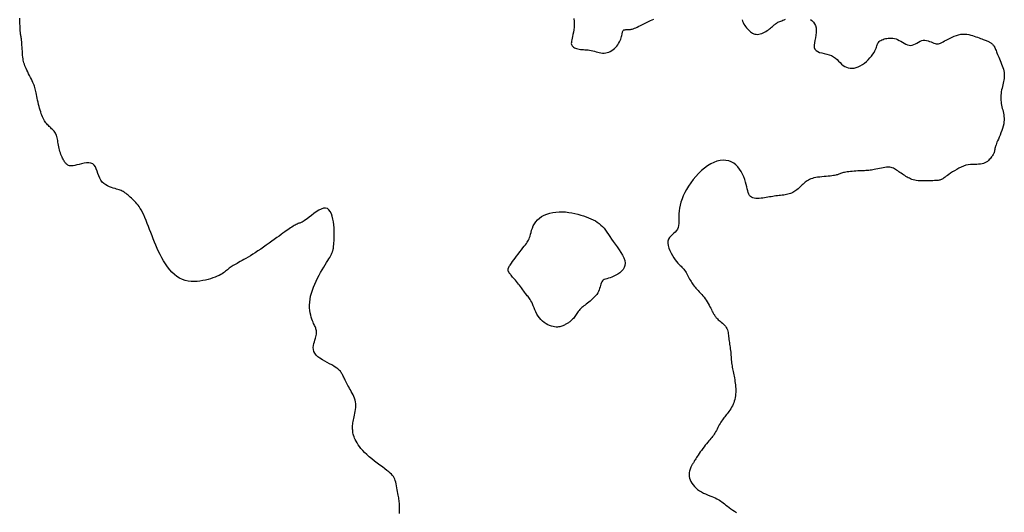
# Model space of a CAD drawing. Header units: millimetres. Extents: x 32690613 to 32693367, y 5343692 to 5344708.
# Tile 812 of 1009: x 32692989 to 32693028, y 5344252 to 5344272. Entities that reach past the tile are written whole.
import ezdxf

# ---------------------------------------------------------------- set-up
doc = ezdxf.new("R2010")
doc.units = ezdxf.units.MM
doc.header["$LTSCALE"] = 20
doc.layers.add('02-DGM_HL_491.50', color=72, linetype='Continuous')

msp = doc.modelspace()

# ---------------------------------------------------------------- linework, layer by layer
at = {"layer": '02-DGM_HL_491.50', "elevation": 491.5, "flags": 128}
for points in [[(32693003.958, 5344252.362), (32693003.96, 5344252.441), (32693003.962, 5344252.517), (32693003.963, 5344252.59), (32693003.963, 5344252.658), (32693003.961, 5344252.718), (32693003.957, 5344252.773), (32693003.952, 5344252.824), (32693003.945, 5344252.873), (32693003.937, 5344252.921), (32693003.928, 5344252.972), (32693003.918, 5344253.025), (32693003.907, 5344253.084), (32693003.896, 5344253.149), (32693003.885, 5344253.22), (32693003.872, 5344253.294), (32693003.859, 5344253.37), (32693003.845, 5344253.445), (32693003.829, 5344253.519), (32693003.812, 5344253.588), (32693003.793, 5344253.652), (32693003.773, 5344253.709), (32693003.749, 5344253.76), (32693003.721, 5344253.808), (32693003.687, 5344253.853), (32693003.646, 5344253.898), (32693003.596, 5344253.945), (32693003.536, 5344253.996), (32693003.465, 5344254.052), (32693003.382, 5344254.115), (32693003.289, 5344254.185), (32693003.188, 5344254.259), (32693003.084, 5344254.337), (32693002.977, 5344254.418), (32693002.872, 5344254.501), (32693002.772, 5344254.585), (32693002.678, 5344254.668), (32693002.594, 5344254.75), (32693002.519, 5344254.829), (32693002.452, 5344254.907), (32693002.394, 5344254.983), (32693002.343, 5344255.055), (32693002.299, 5344255.125), (32693002.261, 5344255.192), (32693002.229, 5344255.255), (32693002.203, 5344255.315), (32693002.181, 5344255.371), (32693002.163, 5344255.425), (32693002.149, 5344255.476), (32693002.139, 5344255.526), (32693002.131, 5344255.574), (32693002.127, 5344255.621), (32693002.124, 5344255.668), (32693002.123, 5344255.715), (32693002.124, 5344255.762), (32693002.126, 5344255.811), (32693002.131, 5344255.861), (32693002.137, 5344255.913), (32693002.146, 5344255.968), (32693002.156, 5344256.025), (32693002.169, 5344256.087), (32693002.184, 5344256.152), (32693002.2, 5344256.22), (32693002.215, 5344256.291), (32693002.23, 5344256.364), (32693002.241, 5344256.438), (32693002.249, 5344256.513), (32693002.252, 5344256.588), (32693002.248, 5344256.662), (32693002.237, 5344256.735), (32693002.22, 5344256.806), (32693002.197, 5344256.876), (32693002.17, 5344256.945), (32693002.14, 5344257.012), (32693002.107, 5344257.077), (32693002.073, 5344257.141), (32693002.039, 5344257.203), (32693002.006, 5344257.263), (32693001.974, 5344257.322), (32693001.943, 5344257.378), (32693001.914, 5344257.432), (32693001.886, 5344257.484), (32693001.86, 5344257.534), (32693001.836, 5344257.581), (32693001.814, 5344257.625), (32693001.795, 5344257.666), (32693001.777, 5344257.705), (32693001.76, 5344257.741), (32693001.743, 5344257.776), (32693001.726, 5344257.809), (32693001.709, 5344257.84), (32693001.69, 5344257.871), (32693001.669, 5344257.902), (32693001.646, 5344257.932), (32693001.618, 5344257.963), (32693001.586, 5344257.995), (32693001.548, 5344258.027), (32693001.502, 5344258.062), (32693001.448, 5344258.098), (32693001.385, 5344258.138), (32693001.311, 5344258.18), (32693001.226, 5344258.225), (32693001.133, 5344258.274), (32693001.036, 5344258.327), (32693000.94, 5344258.382), (32693000.848, 5344258.442), (32693000.765, 5344258.504), (32693000.694, 5344258.57), (32693000.64, 5344258.64), (32693000.605, 5344258.713), (32693000.588, 5344258.788), (32693000.585, 5344258.864), (32693000.593, 5344258.94), (32693000.609, 5344259.016), (32693000.63, 5344259.089), (32693000.652, 5344259.159), (32693000.672, 5344259.225), (32693000.688, 5344259.286), (32693000.7, 5344259.341), (32693000.707, 5344259.392), (32693000.71, 5344259.439), (32693000.709, 5344259.482), (32693000.706, 5344259.522), (32693000.7, 5344259.559), (32693000.691, 5344259.593), (32693000.681, 5344259.625), (32693000.668, 5344259.656), (32693000.654, 5344259.688), (32693000.638, 5344259.723), (32693000.62, 5344259.761), (32693000.6, 5344259.803), (32693000.579, 5344259.853), (32693000.557, 5344259.91), (32693000.533, 5344259.976), (32693000.509, 5344260.051), (32693000.487, 5344260.134), (32693000.467, 5344260.223), (32693000.452, 5344260.32), (32693000.442, 5344260.421), (32693000.439, 5344260.528), (32693000.444, 5344260.639), (32693000.458, 5344260.754), (32693000.482, 5344260.871), (32693000.513, 5344260.99), (32693000.551, 5344261.111), (32693000.595, 5344261.231), (32693000.645, 5344261.351), (32693000.698, 5344261.469), (32693000.755, 5344261.586), (32693000.814, 5344261.699), (32693000.874, 5344261.808), (32693000.934, 5344261.913), (32693000.993, 5344262.012), (32693001.05, 5344262.105), (32693001.103, 5344262.19), (32693001.151, 5344262.268), (32693001.193, 5344262.337), (32693001.229, 5344262.396), (32693001.258, 5344262.447), (32693001.282, 5344262.49), (32693001.3, 5344262.527), (32693001.315, 5344262.558), (32693001.327, 5344262.585), (32693001.336, 5344262.609), (32693001.344, 5344262.63), (32693001.35, 5344262.651), (32693001.356, 5344262.671), (32693001.362, 5344262.694), (32693001.367, 5344262.72), (32693001.372, 5344262.752), (32693001.377, 5344262.79), (32693001.382, 5344262.837), (32693001.387, 5344262.895), (32693001.393, 5344262.963), (32693001.399, 5344263.042), (32693001.404, 5344263.13), (32693001.407, 5344263.226), (32693001.408, 5344263.329), (32693001.406, 5344263.438), (32693001.401, 5344263.55), (32693001.391, 5344263.666), (32693001.376, 5344263.783), (32693001.355, 5344263.898), (32693001.327, 5344264.007), (32693001.293, 5344264.106), (32693001.25, 5344264.192), (32693001.198, 5344264.26), (32693001.137, 5344264.306), (32693001.066, 5344264.328), (32693000.984, 5344264.321), (32693000.894, 5344264.291), (32693000.799, 5344264.243), (32693000.702, 5344264.181), (32693000.606, 5344264.112), (32693000.513, 5344264.04), (32693000.427, 5344263.971), (32693000.35, 5344263.91), (32693000.285, 5344263.862), (32693000.231, 5344263.825), (32693000.186, 5344263.798), (32693000.147, 5344263.777), (32693000.113, 5344263.763), (32693000.083, 5344263.751), (32693000.054, 5344263.742), (32693000.024, 5344263.731), (32692999.992, 5344263.718), (32692999.957, 5344263.702), (32692999.92, 5344263.684), (32692999.88, 5344263.663), (32692999.838, 5344263.639), (32692999.794, 5344263.612), (32692999.747, 5344263.583), (32692999.697, 5344263.551), (32692999.645, 5344263.517), (32692999.59, 5344263.479), (32692999.53, 5344263.438), (32692999.467, 5344263.393), (32692999.398, 5344263.344), (32692999.324, 5344263.291), (32692999.244, 5344263.232), (32692999.156, 5344263.169), (32692999.061, 5344263.1), (32692998.96, 5344263.027), (32692998.855, 5344262.952), (32692998.747, 5344262.875), (32692998.638, 5344262.798), (32692998.528, 5344262.722), (32692998.421, 5344262.649), (32692998.317, 5344262.58), (32692998.218, 5344262.516), (32692998.124, 5344262.457), (32692998.035, 5344262.403), (32692997.951, 5344262.354), (32692997.872, 5344262.308), (32692997.798, 5344262.267), (32692997.729, 5344262.228), (32692997.665, 5344262.193), (32692997.606, 5344262.161), (32692997.552, 5344262.131), (32692997.502, 5344262.103), (32692997.456, 5344262.076), (32692997.413, 5344262.049), (32692997.373, 5344262.023), (32692997.335, 5344261.997), (32692997.299, 5344261.97), (32692997.264, 5344261.942), (32692997.229, 5344261.913), (32692997.193, 5344261.883), (32692997.156, 5344261.852), (32692997.115, 5344261.82), (32692997.069, 5344261.788), (32692997.018, 5344261.754), (32692996.961, 5344261.721), (32692996.896, 5344261.687), (32692996.823, 5344261.654), (32692996.744, 5344261.621), (32692996.659, 5344261.589), (32692996.567, 5344261.559), (32692996.47, 5344261.532), (32692996.368, 5344261.507), (32692996.261, 5344261.485), (32692996.151, 5344261.467), (32692996.037, 5344261.455), (32692995.922, 5344261.449), (32692995.806, 5344261.452), (32692995.69, 5344261.464), (32692995.575, 5344261.488), (32692995.463, 5344261.524), (32692995.354, 5344261.575), (32692995.25, 5344261.641), (32692995.151, 5344261.721), (32692995.056, 5344261.812), (32692994.966, 5344261.914), (32692994.881, 5344262.024), (32692994.801, 5344262.14), (32692994.725, 5344262.259), (32692994.656, 5344262.381), (32692994.591, 5344262.504), (32692994.53, 5344262.627), (32692994.474, 5344262.75), (32692994.421, 5344262.873), (32692994.37, 5344262.996), (32692994.322, 5344263.119), (32692994.275, 5344263.242), (32692994.228, 5344263.365), (32692994.181, 5344263.489), (32692994.135, 5344263.61), (32692994.089, 5344263.729), (32692994.042, 5344263.845), (32692993.996, 5344263.955), (32692993.951, 5344264.058), (32692993.905, 5344264.154), (32692993.86, 5344264.241), (32692993.815, 5344264.317), (32692993.771, 5344264.385), (32692993.727, 5344264.445), (32692993.683, 5344264.498), (32692993.64, 5344264.546), (32692993.596, 5344264.59), (32692993.553, 5344264.632), (32692993.51, 5344264.672), (32692993.466, 5344264.712), (32692993.423, 5344264.751), (32692993.381, 5344264.79), (32692993.339, 5344264.827), (32692993.297, 5344264.862), (32692993.257, 5344264.894), (32692993.217, 5344264.924), (32692993.179, 5344264.951), (32692993.142, 5344264.974), (32692993.106, 5344264.993), (32692993.068, 5344265.011), (32692993.028, 5344265.027), (32692992.986, 5344265.042), (32692992.938, 5344265.057), (32692992.886, 5344265.073), (32692992.826, 5344265.09), (32692992.759, 5344265.11), (32692992.687, 5344265.133), (32692992.612, 5344265.161), (32692992.535, 5344265.195), (32692992.461, 5344265.236), (32692992.39, 5344265.286), (32692992.327, 5344265.345), (32692992.271, 5344265.416), (32692992.227, 5344265.497), (32692992.19, 5344265.587), (32692992.158, 5344265.68), (32692992.127, 5344265.773), (32692992.095, 5344265.861), (32692992.057, 5344265.941), (32692992.012, 5344266.007), (32692991.954, 5344266.057), (32692991.884, 5344266.086), (32692991.801, 5344266.097), (32692991.711, 5344266.094), (32692991.616, 5344266.081), (32692991.519, 5344266.061), (32692991.425, 5344266.037), (32692991.336, 5344266.015), (32692991.256, 5344265.996), (32692991.188, 5344265.984), (32692991.13, 5344265.98), (32692991.082, 5344265.981), (32692991.041, 5344265.988), (32692991.007, 5344265.999), (32692990.979, 5344266.013), (32692990.954, 5344266.031), (32692990.932, 5344266.05), (32692990.911, 5344266.071), (32692990.89, 5344266.093), (32692990.87, 5344266.117), (32692990.851, 5344266.143), (32692990.832, 5344266.173), (32692990.812, 5344266.206), (32692990.793, 5344266.242), (32692990.773, 5344266.283), (32692990.752, 5344266.328), (32692990.731, 5344266.377), (32692990.71, 5344266.43), (32692990.69, 5344266.486), (32692990.67, 5344266.544), (32692990.652, 5344266.604), (32692990.636, 5344266.665), (32692990.622, 5344266.727), (32692990.61, 5344266.789), (32692990.6, 5344266.851), (32692990.591, 5344266.912), (32692990.583, 5344266.971), (32692990.573, 5344267.028), (32692990.563, 5344267.083), (32692990.55, 5344267.134), (32692990.534, 5344267.183), (32692990.515, 5344267.227), (32692990.493, 5344267.268), (32692990.467, 5344267.305), (32692990.44, 5344267.34), (32692990.41, 5344267.374), (32692990.379, 5344267.405), (32692990.347, 5344267.436), (32692990.315, 5344267.466), (32692990.282, 5344267.496), (32692990.25, 5344267.527), (32692990.218, 5344267.558), (32692990.187, 5344267.591), (32692990.156, 5344267.626), (32692990.125, 5344267.664), (32692990.096, 5344267.704), (32692990.068, 5344267.748), (32692990.04, 5344267.796), (32692990.014, 5344267.848), (32692989.989, 5344267.903), (32692989.965, 5344267.962), (32692989.941, 5344268.025), (32692989.919, 5344268.092), (32692989.897, 5344268.162), (32692989.876, 5344268.235), (32692989.855, 5344268.312), (32692989.836, 5344268.39), (32692989.817, 5344268.47), (32692989.798, 5344268.549), (32692989.781, 5344268.627), (32692989.765, 5344268.701), (32692989.751, 5344268.772), (32692989.737, 5344268.837), (32692989.725, 5344268.896), (32692989.713, 5344268.95), (32692989.701, 5344269), (32692989.689, 5344269.049), (32692989.674, 5344269.097), (32692989.657, 5344269.146), (32692989.637, 5344269.197), (32692989.614, 5344269.253), (32692989.585, 5344269.315), (32692989.553, 5344269.38), (32692989.519, 5344269.449), (32692989.483, 5344269.519), (32692989.447, 5344269.59), (32692989.412, 5344269.66), (32692989.379, 5344269.727), (32692989.348, 5344269.791), (32692989.322, 5344269.85), (32692989.299, 5344269.906), (32692989.28, 5344269.959), (32692989.263, 5344270.012), (32692989.249, 5344270.065), (32692989.238, 5344270.121), (32692989.228, 5344270.18), (32692989.219, 5344270.245), (32692989.212, 5344270.315), (32692989.206, 5344270.39), (32692989.2, 5344270.468), (32692989.194, 5344270.548), (32692989.189, 5344270.626), (32692989.184, 5344270.703), (32692989.179, 5344270.775), (32692989.174, 5344270.841), (32692989.168, 5344270.899), (32692989.162, 5344270.951), (32692989.156, 5344270.996), (32692989.15, 5344271.037), (32692989.144, 5344271.073), (32692989.138, 5344271.105), (32692989.133, 5344271.135), (32692989.128, 5344271.164), (32692989.124, 5344271.192), (32692989.121, 5344271.22), (32692989.118, 5344271.25), (32692989.116, 5344271.283), (32692989.114, 5344271.321), (32692989.112, 5344271.364), (32692989.11, 5344271.414), (32692989.108, 5344271.472), (32692989.105, 5344271.539), (32692989.102, 5344271.612), (32692989.099, 5344271.691), (32692989.096, 5344271.772)], [(32693010.779, 5344271.756), (32693010.794, 5344271.641), (32693010.798, 5344271.528), (32693010.793, 5344271.419), (32693010.782, 5344271.314), (32693010.766, 5344271.217), (32693010.749, 5344271.128), (32693010.731, 5344271.049), (32693010.716, 5344270.979), (32693010.702, 5344270.918), (32693010.692, 5344270.865), (32693010.686, 5344270.818), (32693010.684, 5344270.777), (32693010.688, 5344270.741), (32693010.698, 5344270.709), (32693010.715, 5344270.679), (32693010.739, 5344270.653), (32693010.769, 5344270.629), (32693010.804, 5344270.608), (32693010.844, 5344270.59), (32693010.889, 5344270.575), (32693010.937, 5344270.563), (32693010.988, 5344270.553), (32693011.042, 5344270.546), (32693011.097, 5344270.541), (32693011.155, 5344270.536), (32693011.215, 5344270.532), (32693011.275, 5344270.528), (32693011.337, 5344270.522), (32693011.4, 5344270.513), (32693011.462, 5344270.502), (32693011.526, 5344270.487), (32693011.589, 5344270.47), (32693011.652, 5344270.452), (32693011.715, 5344270.434), (32693011.778, 5344270.418), (32693011.842, 5344270.406), (32693011.904, 5344270.398), (32693011.967, 5344270.397), (32693012.029, 5344270.403), (32693012.091, 5344270.417), (32693012.151, 5344270.437), (32693012.209, 5344270.464), (32693012.266, 5344270.496), (32693012.319, 5344270.534), (32693012.37, 5344270.576), (32693012.417, 5344270.623), (32693012.46, 5344270.673), (32693012.499, 5344270.726), (32693012.534, 5344270.781), (32693012.565, 5344270.837), (32693012.592, 5344270.893), (32693012.615, 5344270.947), (32693012.635, 5344271), (32693012.65, 5344271.049), (32693012.662, 5344271.094), (32693012.672, 5344271.136), (32693012.679, 5344271.173), (32693012.686, 5344271.206), (32693012.693, 5344271.234), (32693012.701, 5344271.258), (32693012.711, 5344271.278), (32693012.724, 5344271.294), (32693012.741, 5344271.305), (32693012.762, 5344271.312), (32693012.786, 5344271.316), (32693012.812, 5344271.318), (32693012.84, 5344271.318), (32693012.87, 5344271.318), (32693012.901, 5344271.318), (32693012.932, 5344271.318), (32693012.963, 5344271.321), (32693012.995, 5344271.325), (32693013.029, 5344271.331), (32693013.066, 5344271.341), (32693013.107, 5344271.354), (32693013.152, 5344271.371), (32693013.204, 5344271.393), (32693013.261, 5344271.419), (32693013.326, 5344271.45), (32693013.397, 5344271.486), (32693013.472, 5344271.524), (32693013.549, 5344271.563), (32693013.627, 5344271.603), (32693013.704, 5344271.641), (32693013.778, 5344271.676), (32693013.848, 5344271.707), (32693013.911, 5344271.733)], [(32693020.044, 5344271.718), (32693020.102, 5344271.67), (32693020.155, 5344271.613), (32693020.2, 5344271.548), (32693020.236, 5344271.476), (32693020.26, 5344271.394), (32693020.271, 5344271.305), (32693020.268, 5344271.208), (32693020.254, 5344271.105), (32693020.235, 5344271), (32693020.214, 5344270.896), (32693020.197, 5344270.796), (32693020.189, 5344270.704), (32693020.194, 5344270.621), (32693020.217, 5344270.552), (32693020.262, 5344270.499), (32693020.325, 5344270.458), (32693020.402, 5344270.428), (32693020.491, 5344270.403), (32693020.585, 5344270.382), (32693020.682, 5344270.359), (32693020.777, 5344270.333), (32693020.866, 5344270.3), (32693020.947, 5344270.256), (32693021.019, 5344270.205), (32693021.084, 5344270.148), (32693021.146, 5344270.088), (32693021.204, 5344270.028), (32693021.262, 5344269.971), (32693021.321, 5344269.919), (32693021.383, 5344269.875), (32693021.45, 5344269.841), (32693021.52, 5344269.818), (32693021.594, 5344269.805), (32693021.671, 5344269.803), (32693021.75, 5344269.811), (32693021.831, 5344269.83), (32693021.912, 5344269.859), (32693021.994, 5344269.899), (32693022.075, 5344269.949), (32693022.155, 5344270.007), (32693022.232, 5344270.071), (32693022.304, 5344270.14), (32693022.372, 5344270.212), (32693022.432, 5344270.284), (32693022.486, 5344270.354), (32693022.53, 5344270.42), (32693022.564, 5344270.482), (32693022.59, 5344270.538), (32693022.61, 5344270.589), (32693022.625, 5344270.636), (32693022.638, 5344270.679), (32693022.651, 5344270.718), (32693022.665, 5344270.754), (32693022.682, 5344270.788), (32693022.704, 5344270.818), (32693022.731, 5344270.847), (32693022.763, 5344270.873), (32693022.799, 5344270.896), (32693022.84, 5344270.918), (32693022.883, 5344270.936), (32693022.931, 5344270.952), (32693022.981, 5344270.966), (32693023.034, 5344270.977), (32693023.089, 5344270.985), (32693023.147, 5344270.989), (32693023.206, 5344270.989), (32693023.267, 5344270.983), (32693023.329, 5344270.972), (32693023.391, 5344270.954), (32693023.455, 5344270.929), (32693023.519, 5344270.897), (32693023.583, 5344270.86), (32693023.647, 5344270.821), (32693023.711, 5344270.783), (32693023.775, 5344270.748), (32693023.838, 5344270.721), (32693023.902, 5344270.704), (32693023.964, 5344270.699), (32693024.026, 5344270.708), (32693024.088, 5344270.73), (32693024.15, 5344270.76), (32693024.211, 5344270.794), (32693024.272, 5344270.829), (32693024.333, 5344270.862), (32693024.395, 5344270.888), (32693024.457, 5344270.903), (32693024.519, 5344270.906), (32693024.581, 5344270.898), (32693024.643, 5344270.881), (32693024.703, 5344270.859), (32693024.762, 5344270.834), (32693024.818, 5344270.809), (32693024.871, 5344270.786), (32693024.921, 5344270.769), (32693024.966, 5344270.759), (32693025.009, 5344270.756), (32693025.051, 5344270.761), (32693025.092, 5344270.773), (32693025.136, 5344270.79), (32693025.183, 5344270.813), (32693025.234, 5344270.841), (32693025.292, 5344270.873), (32693025.357, 5344270.91), (32693025.428, 5344270.948), (32693025.504, 5344270.987), (32693025.585, 5344271.025), (32693025.669, 5344271.061), (32693025.754, 5344271.092), (32693025.839, 5344271.117), (32693025.924, 5344271.134), (32693026.007, 5344271.142), (32693026.088, 5344271.142), (32693026.166, 5344271.135), (32693026.242, 5344271.122), (32693026.316, 5344271.105), (32693026.387, 5344271.085), (32693026.455, 5344271.063), (32693026.52, 5344271.04), (32693026.581, 5344271.018), (32693026.64, 5344270.996), (32693026.695, 5344270.975), (32693026.747, 5344270.955), (32693026.795, 5344270.937), (32693026.84, 5344270.919), (32693026.881, 5344270.903), (32693026.918, 5344270.888), (32693026.951, 5344270.875), (32693026.981, 5344270.863), (32693027.008, 5344270.851), (32693027.032, 5344270.84), (32693027.055, 5344270.83), (32693027.075, 5344270.819), (32693027.095, 5344270.807), (32693027.113, 5344270.795), (32693027.131, 5344270.781), (32693027.149, 5344270.765), (32693027.167, 5344270.748), (32693027.185, 5344270.728), (32693027.202, 5344270.705), (32693027.219, 5344270.68), (32693027.236, 5344270.651), (32693027.253, 5344270.619), (32693027.269, 5344270.583), (32693027.286, 5344270.544), (32693027.304, 5344270.5), (32693027.322, 5344270.454), (32693027.342, 5344270.403), (32693027.363, 5344270.35), (32693027.385, 5344270.293), (32693027.411, 5344270.233), (32693027.438, 5344270.17), (32693027.467, 5344270.105), (32693027.496, 5344270.038), (32693027.524, 5344269.97), (32693027.551, 5344269.902), (32693027.576, 5344269.834), (32693027.596, 5344269.767), (32693027.612, 5344269.702), (32693027.623, 5344269.64), (32693027.628, 5344269.579), (32693027.629, 5344269.519), (32693027.625, 5344269.46), (32693027.619, 5344269.402), (32693027.609, 5344269.342), (32693027.597, 5344269.282), (32693027.584, 5344269.22), (32693027.569, 5344269.156), (32693027.554, 5344269.09), (32693027.539, 5344269.022), (32693027.525, 5344268.954), (32693027.512, 5344268.885), (32693027.502, 5344268.816), (32693027.495, 5344268.748), (32693027.491, 5344268.68), (32693027.491, 5344268.614), (32693027.495, 5344268.548), (32693027.502, 5344268.484), (32693027.512, 5344268.42), (32693027.523, 5344268.357), (32693027.537, 5344268.295), (32693027.551, 5344268.233), (32693027.566, 5344268.171), (32693027.581, 5344268.109), (32693027.594, 5344268.046), (32693027.606, 5344267.982), (32693027.615, 5344267.916), (32693027.621, 5344267.848), (32693027.621, 5344267.776), (32693027.616, 5344267.701), (32693027.604, 5344267.622), (32693027.585, 5344267.538), (32693027.56, 5344267.45), (32693027.53, 5344267.362), (32693027.497, 5344267.274), (32693027.463, 5344267.188), (32693027.429, 5344267.106), (32693027.396, 5344267.03), (32693027.367, 5344266.962), (32693027.342, 5344266.903), (32693027.321, 5344266.853), (32693027.304, 5344266.81), (32693027.291, 5344266.773), (32693027.28, 5344266.742), (32693027.272, 5344266.715), (32693027.266, 5344266.691), (32693027.262, 5344266.67), (32693027.258, 5344266.65), (32693027.256, 5344266.631), (32693027.253, 5344266.613), (32693027.251, 5344266.595), (32693027.248, 5344266.576), (32693027.245, 5344266.558), (32693027.24, 5344266.538), (32693027.234, 5344266.518), (32693027.226, 5344266.496), (32693027.216, 5344266.473), (32693027.204, 5344266.448), (32693027.189, 5344266.421), (32693027.172, 5344266.393), (32693027.152, 5344266.363), (32693027.13, 5344266.331), (32693027.104, 5344266.297), (32693027.075, 5344266.261), (32693027.042, 5344266.225), (32693027.006, 5344266.188), (32693026.966, 5344266.154), (32693026.922, 5344266.122), (32693026.872, 5344266.094), (32693026.818, 5344266.071), (32693026.759, 5344266.054), (32693026.694, 5344266.045), (32693026.624, 5344266.041), (32693026.55, 5344266.04), (32693026.472, 5344266.04), (32693026.39, 5344266.038), (32693026.305, 5344266.033), (32693026.217, 5344266.021), (32693026.127, 5344266.002), (32693026.036, 5344265.972), (32693025.944, 5344265.935), (32693025.853, 5344265.891), (32693025.765, 5344265.842), (32693025.68, 5344265.791), (32693025.601, 5344265.741), (32693025.528, 5344265.691), (32693025.463, 5344265.646), (32693025.406, 5344265.607), (32693025.358, 5344265.572), (32693025.316, 5344265.543), (32693025.281, 5344265.518), (32693025.25, 5344265.497), (32693025.223, 5344265.479), (32693025.199, 5344265.465), (32693025.176, 5344265.452), (32693025.153, 5344265.442), (32693025.13, 5344265.433), (32693025.104, 5344265.426), (32693025.075, 5344265.42), (32693025.04, 5344265.414), (32693025, 5344265.41), (32693024.951, 5344265.406), (32693024.894, 5344265.402), (32693024.827, 5344265.398), (32693024.751, 5344265.394), (32693024.67, 5344265.391), (32693024.585, 5344265.39), (32693024.499, 5344265.389), (32693024.414, 5344265.391), (32693024.331, 5344265.394), (32693024.255, 5344265.4), (32693024.185, 5344265.409), (32693024.122, 5344265.421), (32693024.065, 5344265.436), (32693024.012, 5344265.453), (32693023.962, 5344265.472), (32693023.915, 5344265.493), (32693023.87, 5344265.517), (32693023.824, 5344265.542), (32693023.778, 5344265.57), (32693023.732, 5344265.599), (32693023.685, 5344265.629), (32693023.638, 5344265.659), (32693023.592, 5344265.69), (32693023.546, 5344265.721), (32693023.501, 5344265.752), (32693023.457, 5344265.782), (32693023.415, 5344265.811), (32693023.374, 5344265.839), (32693023.332, 5344265.863), (32693023.289, 5344265.885), (32693023.243, 5344265.904), (32693023.195, 5344265.918), (32693023.143, 5344265.927), (32693023.086, 5344265.931), (32693023.024, 5344265.928), (32693022.957, 5344265.921), (32693022.888, 5344265.91), (32693022.817, 5344265.896), (32693022.745, 5344265.88), (32693022.675, 5344265.864), (32693022.606, 5344265.848), (32693022.542, 5344265.834), (32693022.482, 5344265.822), (32693022.426, 5344265.813), (32693022.373, 5344265.806), (32693022.321, 5344265.801), (32693022.269, 5344265.797), (32693022.215, 5344265.794), (32693022.159, 5344265.791), (32693022.099, 5344265.789), (32693022.034, 5344265.786), (32693021.965, 5344265.783), (32693021.894, 5344265.78), (32693021.822, 5344265.776), (32693021.749, 5344265.772), (32693021.678, 5344265.766), (32693021.609, 5344265.76), (32693021.544, 5344265.753), (32693021.485, 5344265.745), (32693021.43, 5344265.736), (32693021.38, 5344265.726), (32693021.334, 5344265.715), (32693021.292, 5344265.704), (32693021.254, 5344265.693), (32693021.218, 5344265.681), (32693021.186, 5344265.67), (32693021.157, 5344265.658), (32693021.128, 5344265.647), (32693021.098, 5344265.636), (32693021.066, 5344265.625), (32693021.031, 5344265.615), (32693020.989, 5344265.605), (32693020.941, 5344265.597), (32693020.884, 5344265.588), (32693020.817, 5344265.581), (32693020.741, 5344265.574), (32693020.66, 5344265.568), (32693020.576, 5344265.561), (32693020.49, 5344265.553), (32693020.405, 5344265.544), (32693020.323, 5344265.534), (32693020.247, 5344265.522), (32693020.178, 5344265.507), (32693020.117, 5344265.491), (32693020.061, 5344265.472), (32693020.01, 5344265.45), (32693019.963, 5344265.426), (32693019.919, 5344265.4), (32693019.878, 5344265.371), (32693019.837, 5344265.339), (32693019.797, 5344265.305), (32693019.756, 5344265.269), (32693019.716, 5344265.232), (32693019.676, 5344265.194), (32693019.636, 5344265.156), (32693019.596, 5344265.119), (32693019.555, 5344265.083), (32693019.515, 5344265.048), (32693019.474, 5344265.017), (32693019.433, 5344264.988), (32693019.392, 5344264.962), (32693019.349, 5344264.938), (32693019.305, 5344264.916), (32693019.259, 5344264.898), (32693019.211, 5344264.882), (32693019.161, 5344264.868), (32693019.108, 5344264.857), (32693019.052, 5344264.847), (32693018.995, 5344264.839), (32693018.936, 5344264.833), (32693018.876, 5344264.826), (32693018.814, 5344264.82), (32693018.753, 5344264.813), (32693018.69, 5344264.805), (32693018.628, 5344264.796), (32693018.566, 5344264.785), (32693018.503, 5344264.774), (32693018.44, 5344264.762), (32693018.376, 5344264.75), (32693018.311, 5344264.739), (32693018.244, 5344264.728), (32693018.177, 5344264.718), (32693018.108, 5344264.71), (32693018.038, 5344264.705), (32693017.97, 5344264.703), (32693017.904, 5344264.705), (32693017.842, 5344264.714), (32693017.785, 5344264.729), (32693017.734, 5344264.751), (32693017.691, 5344264.783), (32693017.656, 5344264.823), (32693017.628, 5344264.873), (32693017.605, 5344264.932), (32693017.586, 5344265), (32693017.568, 5344265.075), (32693017.549, 5344265.157), (32693017.528, 5344265.246), (32693017.502, 5344265.342), (32693017.47, 5344265.444), (32693017.431, 5344265.549), (32693017.385, 5344265.654), (32693017.331, 5344265.757), (32693017.27, 5344265.855), (32693017.202, 5344265.945), (32693017.124, 5344266.025), (32693017.039, 5344266.091), (32693016.945, 5344266.143), (32693016.843, 5344266.178), (32693016.735, 5344266.197), (32693016.622, 5344266.2), (32693016.504, 5344266.188), (32693016.384, 5344266.16), (32693016.262, 5344266.116), (32693016.14, 5344266.056), (32693016.018, 5344265.982), (32693015.897, 5344265.893), (32693015.78, 5344265.793), (32693015.666, 5344265.683), (32693015.558, 5344265.566), (32693015.455, 5344265.443), (32693015.36, 5344265.317), (32693015.273, 5344265.189), (32693015.195, 5344265.06), (32693015.126, 5344264.933), (32693015.067, 5344264.807), (32693015.016, 5344264.683), (32693014.975, 5344264.562), (32693014.942, 5344264.443), (32693014.918, 5344264.327), (32693014.902, 5344264.215), (32693014.895, 5344264.107), (32693014.893, 5344264.004), (32693014.893, 5344263.906), (32693014.894, 5344263.813), (32693014.892, 5344263.726), (32693014.883, 5344263.645), (32693014.867, 5344263.571), (32693014.838, 5344263.504), (32693014.797, 5344263.443), (32693014.745, 5344263.387), (32693014.688, 5344263.334), (32693014.629, 5344263.282), (32693014.573, 5344263.227), (32693014.524, 5344263.169), (32693014.487, 5344263.104), (32693014.465, 5344263.03), (32693014.462, 5344262.947), (32693014.476, 5344262.855), (32693014.504, 5344262.758), (32693014.543, 5344262.659), (32693014.59, 5344262.561), (32693014.643, 5344262.466), (32693014.698, 5344262.378), (32693014.752, 5344262.299), (32693014.803, 5344262.232), (32693014.851, 5344262.175), (32693014.896, 5344262.127), (32693014.938, 5344262.084), (32693014.977, 5344262.046), (32693015.014, 5344262.009), (32693015.049, 5344261.973), (32693015.083, 5344261.934), (32693015.115, 5344261.892), (32693015.146, 5344261.846), (32693015.176, 5344261.797), (32693015.205, 5344261.747), (32693015.233, 5344261.696), (32693015.261, 5344261.644), (32693015.288, 5344261.593), (32693015.315, 5344261.543), (32693015.342, 5344261.495), (32693015.369, 5344261.449), (32693015.397, 5344261.404), (32693015.427, 5344261.36), (32693015.457, 5344261.316), (32693015.49, 5344261.273), (32693015.525, 5344261.23), (32693015.563, 5344261.186), (32693015.603, 5344261.141), (32693015.647, 5344261.095), (32693015.692, 5344261.047), (32693015.738, 5344260.998), (32693015.785, 5344260.947), (32693015.831, 5344260.893), (32693015.877, 5344260.836), (32693015.922, 5344260.777), (32693015.964, 5344260.715), (32693016.004, 5344260.651), (32693016.042, 5344260.586), (32693016.077, 5344260.523), (32693016.109, 5344260.462), (32693016.139, 5344260.404), (32693016.165, 5344260.352), (32693016.188, 5344260.307), (32693016.208, 5344260.269), (32693016.225, 5344260.237), (32693016.239, 5344260.211), (32693016.252, 5344260.19), (32693016.263, 5344260.172), (32693016.273, 5344260.157), (32693016.282, 5344260.142), (32693016.292, 5344260.127), (32693016.302, 5344260.111), (32693016.313, 5344260.094), (32693016.325, 5344260.075), (32693016.34, 5344260.055), (32693016.358, 5344260.032), (32693016.379, 5344260.008), (32693016.405, 5344259.982), (32693016.436, 5344259.954), (32693016.471, 5344259.924), (32693016.511, 5344259.891), (32693016.553, 5344259.857), (32693016.596, 5344259.82), (32693016.638, 5344259.781), (32693016.679, 5344259.74), (32693016.716, 5344259.697), (32693016.747, 5344259.653), (32693016.773, 5344259.606), (32693016.792, 5344259.557), (32693016.808, 5344259.507), (32693016.819, 5344259.455), (32693016.828, 5344259.402), (32693016.835, 5344259.347), (32693016.841, 5344259.291), (32693016.847, 5344259.234), (32693016.854, 5344259.175), (32693016.862, 5344259.116), (32693016.871, 5344259.056), (32693016.88, 5344258.995), (32693016.889, 5344258.934), (32693016.898, 5344258.872), (32693016.906, 5344258.81), (32693016.914, 5344258.748), (32693016.92, 5344258.685), (32693016.926, 5344258.623), (32693016.931, 5344258.561), (32693016.935, 5344258.5), (32693016.94, 5344258.439), (32693016.945, 5344258.379), (32693016.95, 5344258.319), (32693016.956, 5344258.261), (32693016.964, 5344258.204), (32693016.972, 5344258.147), (32693016.981, 5344258.091), (32693016.991, 5344258.034), (32693017.002, 5344257.977), (32693017.013, 5344257.92), (32693017.025, 5344257.86), (32693017.038, 5344257.799), (32693017.051, 5344257.736), (32693017.064, 5344257.671), (32693017.077, 5344257.604), (32693017.089, 5344257.536), (32693017.099, 5344257.467), (32693017.108, 5344257.397), (32693017.115, 5344257.326), (32693017.119, 5344257.255), (32693017.12, 5344257.183), (32693017.118, 5344257.112), (32693017.114, 5344257.041), (32693017.105, 5344256.971), (32693017.094, 5344256.902), (32693017.079, 5344256.834), (32693017.061, 5344256.768), (32693017.039, 5344256.703), (32693017.014, 5344256.641), (32693016.986, 5344256.581), (32693016.955, 5344256.523), (32693016.922, 5344256.467), (32693016.888, 5344256.414), (32693016.853, 5344256.364), (32693016.818, 5344256.316), (32693016.784, 5344256.27), (32693016.75, 5344256.228), (32693016.718, 5344256.187), (32693016.686, 5344256.148), (32693016.655, 5344256.109), (32693016.624, 5344256.069), (32693016.594, 5344256.029), (32693016.564, 5344255.985), (32693016.535, 5344255.939), (32693016.506, 5344255.889), (32693016.476, 5344255.836), (32693016.447, 5344255.782), (32693016.418, 5344255.726), (32693016.389, 5344255.67), (32693016.36, 5344255.616), (32693016.331, 5344255.563), (32693016.301, 5344255.513), (32693016.272, 5344255.467), (32693016.242, 5344255.423), (32693016.21, 5344255.381), (32693016.178, 5344255.339), (32693016.143, 5344255.297), (32693016.106, 5344255.252), (32693016.067, 5344255.204), (32693016.024, 5344255.152), (32693015.977, 5344255.094), (32693015.928, 5344255.033), (32693015.878, 5344254.968), (32693015.827, 5344254.902), (32693015.777, 5344254.836), (32693015.729, 5344254.772), (32693015.685, 5344254.71), (32693015.644, 5344254.652), (32693015.608, 5344254.6), (32693015.578, 5344254.552), (32693015.551, 5344254.51), (32693015.528, 5344254.471), (32693015.508, 5344254.436), (32693015.49, 5344254.405), (32693015.474, 5344254.376), (32693015.459, 5344254.349), (32693015.445, 5344254.325), (32693015.431, 5344254.301), (32693015.417, 5344254.277), (32693015.403, 5344254.254), (32693015.39, 5344254.229), (32693015.376, 5344254.202), (32693015.362, 5344254.173), (32693015.347, 5344254.14), (32693015.332, 5344254.104), (32693015.318, 5344254.063), (32693015.306, 5344254.019), (32693015.296, 5344253.971), (32693015.291, 5344253.92), (32693015.291, 5344253.866), (32693015.297, 5344253.808), (32693015.311, 5344253.748), (32693015.333, 5344253.685), (32693015.364, 5344253.62), (32693015.403, 5344253.555), (32693015.448, 5344253.49), (32693015.501, 5344253.426), (32693015.561, 5344253.365), (32693015.626, 5344253.307), (32693015.697, 5344253.254), (32693015.774, 5344253.207), (32693015.854, 5344253.164), (32693015.935, 5344253.126), (32693016.018, 5344253.091), (32693016.099, 5344253.058), (32693016.177, 5344253.028), (32693016.25, 5344252.999), (32693016.317, 5344252.97), (32693016.377, 5344252.941), (32693016.431, 5344252.911), (32693016.481, 5344252.88), (32693016.529, 5344252.848), (32693016.576, 5344252.814), (32693016.624, 5344252.777), (32693016.675, 5344252.737), (32693016.731, 5344252.694), (32693016.793, 5344252.648), (32693016.86, 5344252.599), (32693016.931, 5344252.549), (32693017.003, 5344252.499), (32693017.074, 5344252.451), (32693017.144, 5344252.404)], [(32693017.364, 5344271.708), (32693017.385, 5344271.648), (32693017.41, 5344271.591), (32693017.438, 5344271.537), (32693017.469, 5344271.486), (32693017.502, 5344271.438), (32693017.538, 5344271.393), (32693017.575, 5344271.35), (32693017.613, 5344271.31), (32693017.653, 5344271.272), (32693017.694, 5344271.237), (32693017.736, 5344271.206), (32693017.779, 5344271.179), (32693017.824, 5344271.158), (32693017.871, 5344271.143), (32693017.92, 5344271.134), (32693017.971, 5344271.132), (32693018.024, 5344271.138), (32693018.078, 5344271.15), (32693018.134, 5344271.169), (32693018.189, 5344271.192), (32693018.243, 5344271.22), (32693018.296, 5344271.25), (32693018.347, 5344271.282), (32693018.394, 5344271.315), (32693018.438, 5344271.348), (32693018.478, 5344271.38), (32693018.516, 5344271.412), (32693018.551, 5344271.443), (32693018.584, 5344271.472), (32693018.616, 5344271.5), (32693018.647, 5344271.525), (32693018.677, 5344271.548), (32693018.708, 5344271.569), (32693018.739, 5344271.588), (32693018.771, 5344271.605), (32693018.805, 5344271.621), (32693018.84, 5344271.637), (32693018.878, 5344271.652), (32693018.919, 5344271.668), (32693018.964, 5344271.685), (32693019.012, 5344271.703), (32693019.063, 5344271.722)]]:
    msp.add_lwpolyline(points, dxfattribs=at)
msp.add_lwpolyline([(32693011.841, 5344263.664), (32693011.903, 5344263.602), (32693011.963, 5344263.534), (32693012.02, 5344263.46), (32693012.076, 5344263.382), (32693012.133, 5344263.298), (32693012.193, 5344263.209), (32693012.256, 5344263.115), (32693012.325, 5344263.016), (32693012.399, 5344262.913), (32693012.477, 5344262.805), (32693012.553, 5344262.696), (32693012.625, 5344262.587), (32693012.688, 5344262.478), (32693012.739, 5344262.372), (32693012.774, 5344262.269), (32693012.789, 5344262.173), (32693012.781, 5344262.082), (32693012.753, 5344261.999), (32693012.708, 5344261.923), (32693012.65, 5344261.854), (32693012.582, 5344261.793), (32693012.507, 5344261.739), (32693012.428, 5344261.693), (32693012.35, 5344261.655), (32693012.275, 5344261.624), (32693012.204, 5344261.6), (32693012.138, 5344261.579), (32693012.078, 5344261.561), (32693012.023, 5344261.543), (32693011.974, 5344261.523), (32693011.933, 5344261.5), (32693011.899, 5344261.471), (32693011.872, 5344261.435), (32693011.852, 5344261.392), (32693011.836, 5344261.344), (32693011.822, 5344261.292), (32693011.809, 5344261.236), (32693011.793, 5344261.178), (32693011.773, 5344261.119), (32693011.748, 5344261.06), (32693011.715, 5344261.001), (32693011.676, 5344260.943), (32693011.631, 5344260.887), (32693011.582, 5344260.833), (32693011.531, 5344260.781), (32693011.477, 5344260.731), (32693011.423, 5344260.684), (32693011.37, 5344260.641), (32693011.319, 5344260.601), (32693011.269, 5344260.563), (32693011.222, 5344260.528), (32693011.177, 5344260.494), (32693011.135, 5344260.46), (32693011.094, 5344260.427), (32693011.056, 5344260.393), (32693011.021, 5344260.356), (32693010.987, 5344260.318), (32693010.956, 5344260.279), (32693010.927, 5344260.238), (32693010.899, 5344260.196), (32693010.872, 5344260.155), (32693010.845, 5344260.115), (32693010.819, 5344260.077), (32693010.792, 5344260.041), (32693010.764, 5344260.007), (32693010.735, 5344259.977), (32693010.707, 5344259.948), (32693010.678, 5344259.922), (32693010.65, 5344259.899), (32693010.621, 5344259.877), (32693010.594, 5344259.856), (32693010.567, 5344259.838), (32693010.542, 5344259.82), (32693010.517, 5344259.804), (32693010.492, 5344259.788), (32693010.466, 5344259.774), (32693010.44, 5344259.76), (32693010.412, 5344259.746), (32693010.382, 5344259.732), (32693010.35, 5344259.718), (32693010.314, 5344259.705), (32693010.275, 5344259.692), (32693010.233, 5344259.68), (32693010.187, 5344259.672), (32693010.138, 5344259.667), (32693010.085, 5344259.666), (32693010.028, 5344259.671), (32693009.967, 5344259.682), (32693009.902, 5344259.7), (32693009.834, 5344259.725), (32693009.765, 5344259.758), (32693009.695, 5344259.798), (32693009.626, 5344259.844), (32693009.559, 5344259.898), (32693009.497, 5344259.958), (32693009.438, 5344260.025), (32693009.386, 5344260.099), (32693009.339, 5344260.177), (32693009.297, 5344260.258), (32693009.259, 5344260.34), (32693009.224, 5344260.42), (32693009.192, 5344260.498), (32693009.161, 5344260.57), (32693009.132, 5344260.636), (32693009.103, 5344260.693), (32693009.074, 5344260.743), (32693009.045, 5344260.786), (32693009.017, 5344260.825), (32693008.989, 5344260.861), (32693008.961, 5344260.894), (32693008.933, 5344260.927), (32693008.905, 5344260.962), (32693008.878, 5344260.998), (32693008.85, 5344261.036), (32693008.821, 5344261.077), (32693008.791, 5344261.119), (32693008.76, 5344261.163), (32693008.728, 5344261.208), (32693008.694, 5344261.255), (32693008.657, 5344261.303), (32693008.618, 5344261.352), (32693008.578, 5344261.401), (32693008.537, 5344261.45), (32693008.496, 5344261.498), (32693008.457, 5344261.544), (32693008.419, 5344261.587), (32693008.384, 5344261.627), (32693008.353, 5344261.663), (32693008.326, 5344261.695), (32693008.304, 5344261.722), (32693008.285, 5344261.746), (32693008.27, 5344261.767), (32693008.257, 5344261.784), (32693008.247, 5344261.8), (32693008.239, 5344261.814), (32693008.232, 5344261.826), (32693008.227, 5344261.838), (32693008.222, 5344261.85), (32693008.218, 5344261.861), (32693008.215, 5344261.871), (32693008.213, 5344261.881), (32693008.211, 5344261.891), (32693008.21, 5344261.9), (32693008.21, 5344261.909), (32693008.21, 5344261.919), (32693008.211, 5344261.928), (32693008.213, 5344261.937), (32693008.215, 5344261.947), (32693008.217, 5344261.958), (32693008.221, 5344261.968), (32693008.225, 5344261.98), (32693008.229, 5344261.992), (32693008.235, 5344262.005), (32693008.243, 5344262.021), (32693008.253, 5344262.04), (32693008.267, 5344262.064), (32693008.286, 5344262.093), (32693008.311, 5344262.13), (32693008.343, 5344262.175), (32693008.382, 5344262.229), (32693008.43, 5344262.294), (32693008.485, 5344262.367), (32693008.544, 5344262.446), (32693008.607, 5344262.527), (32693008.669, 5344262.609), (32693008.731, 5344262.689), (32693008.789, 5344262.765), (32693008.841, 5344262.833), (32693008.886, 5344262.891), (32693008.924, 5344262.943), (32693008.957, 5344262.989), (32693008.985, 5344263.033), (32693009.009, 5344263.076), (32693009.03, 5344263.123), (32693009.049, 5344263.174), (32693009.068, 5344263.233), (32693009.086, 5344263.301), (32693009.107, 5344263.376), (32693009.131, 5344263.457), (32693009.159, 5344263.542), (32693009.195, 5344263.627), (32693009.238, 5344263.711), (32693009.291, 5344263.792), (32693009.356, 5344263.868), (32693009.434, 5344263.936), (32693009.523, 5344263.996), (32693009.621, 5344264.047), (32693009.728, 5344264.091), (32693009.842, 5344264.126), (32693009.961, 5344264.153), (32693010.084, 5344264.171), (32693010.208, 5344264.18), (32693010.333, 5344264.181), (32693010.458, 5344264.174), (32693010.581, 5344264.159), (32693010.703, 5344264.139), (32693010.823, 5344264.114), (32693010.939, 5344264.085), (32693011.052, 5344264.053), (32693011.16, 5344264.019), (32693011.263, 5344263.984), (32693011.361, 5344263.947), (32693011.453, 5344263.909), (32693011.541, 5344263.867), (32693011.624, 5344263.823), (32693011.701, 5344263.774), (32693011.773, 5344263.722)], close=True, dxfattribs=at)

doc.saveas('drawing.dxf')
